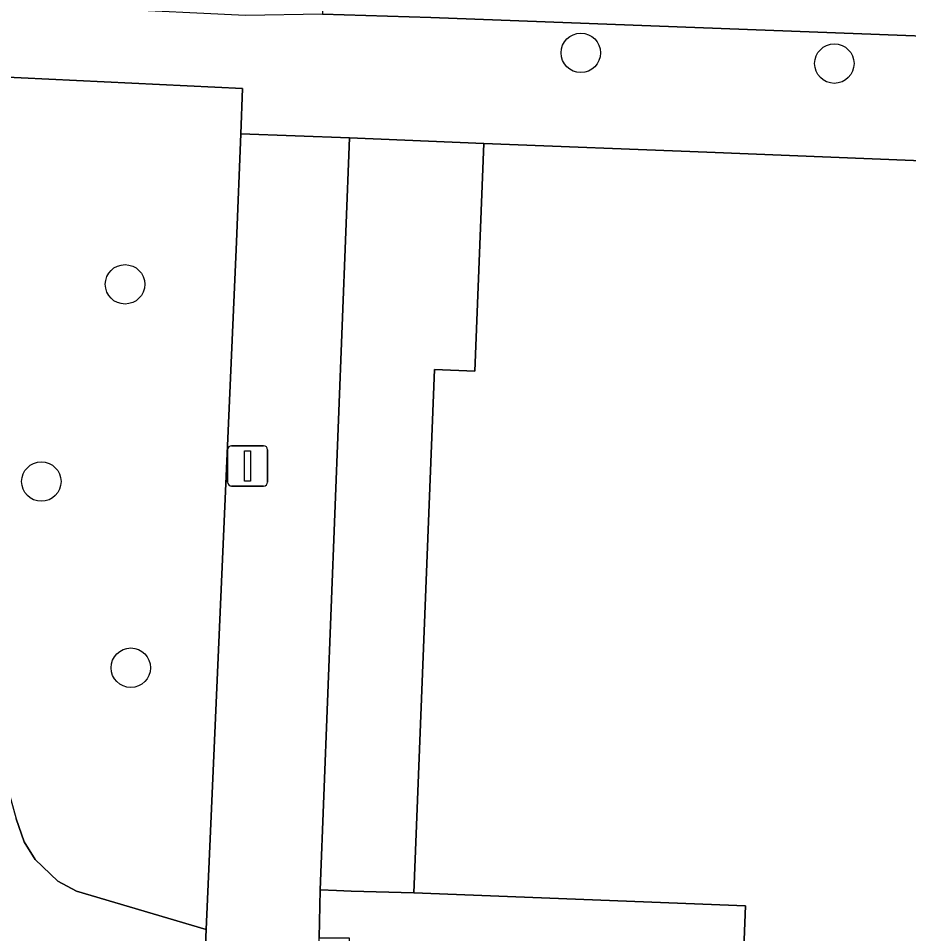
# Model space of a CAD drawing. Extents: x 160732 to 162107, y 387428 to 388479.
# Drawn here: x 161380.19 to 161402.27, y 387783.23 to 387805.94 of the extents above; entities that cross this region are included whole.
import ezdxf

# ---------------------------------------------------------------- set-up
doc = ezdxf.new("R2010")
doc.units = 0
for name, color, linetype in [('IMGEO_Boom', 7, 'Continuous'), ('IMGEO_Erf', 7, 'Continuous'), ('IMGEO_Groenvoorziening', 7, 'Continuous'), ('IMGEO_Lichtmast', 7, 'Continuous'), ('IMGEO_Pand', 7, 'Continuous'), ('IMGEO_Rijbaan_lokaal_open', 7, 'Continuous'), ('IMGEO_Voetpad_open', 7, 'Continuous')]:
    doc.layers.add(name, color=color, linetype=linetype)

msp = doc.modelspace()

# ---------------------------------------------------------------- linework, layer by layer
at = {"layer": 'IMGEO_Boom'}
for centre in [(161394.142, 387805.085), (161400.429, 387804.818), (161382.84, 387799.343), (161380.765, 387794.449), (161382.984, 387789.833)]:
    msp.add_circle(centre, 0.489, dxfattribs=at)
at = {"layer": 'IMGEO_Erf'}
msp.add_lwpolyline([(161428.109, 387775.71), (161417.988, 387776.111), (161415.147, 387776.223), (161415.091, 387774.815), (161406.143, 387775.169), (161406.31, 387779.391), (161398.063, 387779.717), (161398.229, 387783.922), (161390.004, 387784.247), (161388.447, 387784.291), (161388.081, 387784.307), (161387.682, 387784.324), (161387.653, 387783.133), (161388.397, 387783.128), (161387.772, 387768.513), (161414.066, 387767.444), (161414.765, 387767.434), (161414.735, 387766.75), (161417.568, 387766.637), (161417.601, 387767.375), (161418.401, 387767.368), (161440.604, 387766.467)], dxfattribs=at)
at = {"layer": 'IMGEO_Groenvoorziening'}
for points in [[(161385.607, 387800.398), (161385.713, 387803.08), (161385.757, 387804.197), (161379.57, 387804.496), (161379.373, 387804.419), (161378.2, 387803.815), (161377.229, 387802.971), (161376.599, 387801.906), (161376.328, 387800.698), (161376.444, 387799.466), (161380.144, 387786.084), (161380.338, 387785.514), (161380.611, 387785.071), (161381.178, 387784.536), (161381.637, 387784.289), (161384.856, 387783.336)], [(161388.447, 387784.291), (161390.004, 387784.247), (161390.517, 387797.227), (161391.516, 387797.188), (161391.739, 387802.838), (161388.404, 387802.974), (161387.682, 387784.324), (161388.081, 387784.307)]]:
    msp.add_lwpolyline(points, close=True, dxfattribs=at)
msp.add_lwpolyline([(161320.221, 387772.652), (161384.276, 387770.134), (161384.385, 387772.63), (161384.856, 387783.336), (161381.637, 387784.289), (161381.178, 387784.536), (161380.611, 387785.071), (161380.338, 387785.514), (161380.144, 387786.084)], dxfattribs=at)
at = {"layer": 'IMGEO_Lichtmast'}
for p, q in [((161385.384, 387794.438), (161385.384, 387795.238)), ((161385.384, 387795.238), (161385.384, 387794.438)), ((161385.484, 387795.338), (161386.274, 387795.338)), ((161386.274, 387795.338), (161385.484, 387795.338)), ((161386.374, 387795.238), (161386.374, 387794.438)), ((161386.374, 387794.438), (161386.374, 387795.238)), ((161386.274, 387794.338), (161385.484, 387794.338)), ((161385.484, 387794.338), (161386.274, 387794.338))]:
    msp.add_line(p, q, dxfattribs=at)
msp.add_lwpolyline([(161385.804, 387795.213), (161385.954, 387795.213), (161385.954, 387794.463), (161385.804, 387794.463), (161385.804, 387795.213)], dxfattribs=at)
for centre, start, end in [((161385.484, 387795.238), 90, 180), ((161385.484, 387795.238), 90, 180), ((161386.274, 387795.238), 0, 90), ((161386.274, 387795.238), 360, 90), ((161385.484, 387794.438), 180, 270), ((161385.484, 387794.438), 180, 270), ((161386.274, 387794.438), 270, 0), ((161386.274, 387794.438), 270, 0)]:
    msp.add_arc(centre, 0.1, start, end, dxfattribs=at)
at = {"layer": 'IMGEO_Pand'}
msp.add_lwpolyline([(161432.279, 387801.222), (161415.663, 387801.885), (161415.596, 387800.208), (161412.099, 387800.348), (161412.121, 387800.897), (161409.551, 387801.69), (161409.568, 387802.128), (161397.265, 387802.62), (161391.739, 387802.838), (161391.516, 387797.188), (161390.517, 387797.227), (161390.004, 387784.247), (161398.229, 387783.922), (161398.063, 387779.717), (161406.31, 387779.391), (161406.143, 387775.169), (161415.091, 387774.815), (161415.147, 387776.223), (161417.988, 387776.111), (161428.109, 387775.71)], dxfattribs=at)
at = {"layer": 'IMGEO_Rijbaan_lokaal_open'}
msp.add_lwpolyline([(161388.248, 387819.864), (161387.741, 387806.045), (161390.422, 387805.963), (161438.412, 387804.142), (161438.58, 387807.918), (161438.282, 387807.93), (161438.823, 387821.227), (161439.006, 387821.22), (161439.166, 387825.465)], dxfattribs=at)
at = {"layer": 'IMGEO_Voetpad_open'}
msp.add_lwpolyline([(161379.57, 387804.496), (161385.757, 387804.197), (161385.713, 387803.08), (161388.404, 387802.974), (161391.739, 387802.838), (161397.265, 387802.62), (161409.568, 387802.128), (161415.663, 387801.885), (161432.279, 387801.222), (161432.867, 387801.199), (161437.289, 387801.022), (161445.559, 387800.692), (161445.546, 387807.626), (161438.58, 387807.918), (161438.412, 387804.142), (161390.422, 387805.963), (161387.741, 387806.045), (161385.825, 387806.01), (161382.382, 387806.175), (161372.722, 387806.638)], dxfattribs=at)
msp.add_lwpolyline([(161388.404, 387802.974), (161385.713, 387803.08), (161385.607, 387800.398), (161384.856, 387783.336), (161384.385, 387772.63), (161384.276, 387770.134), (161384.267, 387769.934), (161384.286, 387769.025), (161387.301, 387768.907), (161387.653, 387783.133), (161387.682, 387784.324)], close=True, dxfattribs=at)

doc.saveas('drawing.dxf')
